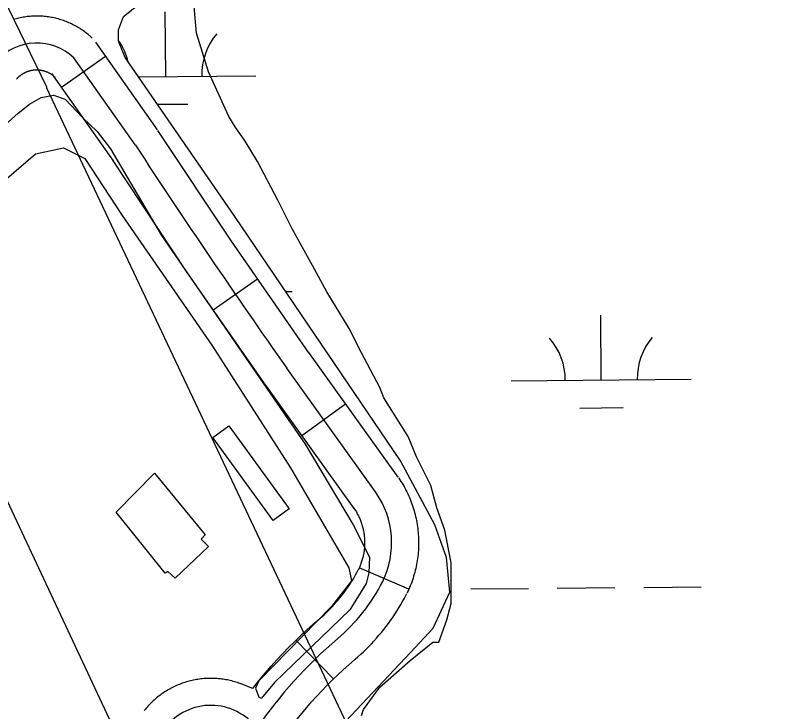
# Model space of a CAD drawing. Extents: x 3568792 to 3606828, y 529143 to 554785.
# Drawn here: x 3581718.2 to 3582143.4, y 542045.4 to 542432.5 of the extents above; entities that cross this region are included whole.
import ezdxf

# ---------------------------------------------------------------- set-up
doc = ezdxf.new("R2010")
doc.units = 0
for name, color, linetype in [('V-BLDG-OTLN', 7, 'Continuous'), ('V-ROAD-CNTR', 7, 'Continuous'), ('V-SITE-VEGE', 7, 'Continuous'), ('V-TOPO-SHOR', 7, 'Continuous'), ('V-UTIL-LINE', 7, 'Continuous'), ('V-WETL-SWMP', 7, 'Continuous')]:
    doc.layers.add(name, color=color, linetype=linetype)

msp = doc.modelspace()

# ---------------------------------------------------------------- linework, layer by layer
at = {"layer": 'V-BLDG-OTLN'}
for points in [[(3581836.8, 542204.3), (3581870.32, 542158.09), (3581861.41, 542151.63), (3581827.96, 542197.77)], [(3581801.46, 542122.32), (3581774.28, 542156.3), (3581795.58, 542178.04), (3581823.66, 542143.6), (3581821.39, 542141.34), (3581825.47, 542137.26), (3581806.89, 542119.6), (3581802.82, 542123.22)]]:
    msp.add_lwpolyline(points, close=True, dxfattribs=at)
at = {"layer": 'V-ROAD-CNTR'}
for p, q in [((3581743.84, 542392.46), (3581768.36, 542409.74)), ((3581828.13, 542268.78), (3581852.75, 542285.91)), ((3581877.28, 542198.98), (3581901.66, 542216.46)), ((3581936.82, 542113.49), (3581909.25, 542125.34)), ((3581874.08, 542085.1), (3581895.02, 542063.62))]:
    msp.add_line(p, q, dxfattribs=at)
for points in [[(3581760.87, 542419.81), (3581760.36, 542420.29), (3581759.74, 542420.84), (3581759.19, 542421.32), (3581758.58, 542421.83), (3581757.94, 542422.34), (3581757.37, 542422.78), (3581756.73, 542423.26), (3581756.05, 542423.76), (3581755.41, 542424.19), (3581754.77, 542424.62), (3581754.14, 542425.03), (3581753.47, 542425.45), (3581752.75, 542425.88), (3581752.07, 542426.27), (3581751.4, 542426.63), (3581750.72, 542427), (3581750.01, 542427.35), (3581749.3, 542427.7), (3581748.57, 542428.03), (3581747.88, 542428.34), (3581747.15, 542428.65), (3581746.39, 542428.95), (3581745.69, 542429.22), (3581744.94, 542429.49), (3581744.19, 542429.74), (3581743.46, 542429.98), (3581742.7, 542430.21), (3581741.93, 542430.43), (3581741.14, 542430.63), (3581740.42, 542430.81), (3581739.68, 542430.98), (3581738.87, 542431.15), (3581738.08, 542431.3), (3581737.36, 542431.42), (3581736.56, 542431.55), (3581735.72, 542431.66), (3581735.01, 542431.75), (3581734.24, 542431.83), (3581733.42, 542431.9), (3581732.65, 542431.95), (3581731.84, 542431.99), (3581731.08, 542432.01), (3581730.31, 542432.02), (3581729.48, 542432.02), (3581728.73, 542432), (3581727.95, 542431.97), (3581727.12, 542431.93), (3581726.37, 542431.87), (3581725.59, 542431.8), (3581724.79, 542431.71), (3581724.03, 542431.62), (3581723.22, 542431.5), (3581722.46, 542431.38), (3581721.74, 542431.25), (3581720.91, 542431.09), (3581720.13, 542430.92), (3581719.41, 542430.75), (3581718.62, 542430.55), (3581717.84, 542430.34)], [(3581797.16, 542368.87), (3581762.91, 542417.48)], [(3581784.9, 542360.23), (3581750.65, 542408.84)], [(3581740.42, 542397.87), (3581740.16, 542398.11), (3581740, 542398.25), (3581739.76, 542398.46), (3581739.56, 542398.63), (3581739.38, 542398.77), (3581739.13, 542398.96), (3581738.93, 542399.12), (3581738.76, 542399.24), (3581738.53, 542399.39), (3581738.3, 542399.55), (3581738.05, 542399.71), (3581737.84, 542399.84), (3581737.65, 542399.96), (3581737.43, 542400.08), (3581737.17, 542400.22), (3581736.93, 542400.35), (3581736.7, 542400.46), (3581736.48, 542400.58), (3581736.24, 542400.68), (3581735.98, 542400.8), (3581735.74, 542400.9), (3581735.52, 542400.99), (3581735.25, 542401.09), (3581735.02, 542401.17), (3581734.77, 542401.26), (3581734.5, 542401.34), (3581734.25, 542401.42), (3581734.02, 542401.49), (3581733.79, 542401.55), (3581733.49, 542401.62), (3581733.22, 542401.68), (3581733, 542401.73), (3581732.77, 542401.77), (3581732.44, 542401.83), (3581732.21, 542401.86), (3581732.01, 542401.89), (3581731.69, 542401.93), (3581731.41, 542401.96), (3581731.19, 542401.98), (3581730.91, 542402), (3581730.67, 542402.01), (3581730.39, 542402.02), (3581730.11, 542402.02), (3581729.88, 542402.02), (3581729.59, 542402.01), (3581729.32, 542402), (3581729.1, 542401.99), (3581728.81, 542401.97), (3581728.54, 542401.95), (3581728.3, 542401.92), (3581728.01, 542401.88), (3581727.8, 542401.85), (3581727.52, 542401.81), (3581727.21, 542401.75), (3581727.01, 542401.71), (3581726.77, 542401.66), (3581726.46, 542401.59), (3581726.23, 542401.53), (3581726.01, 542401.47), (3581725.75, 542401.39), (3581725.44, 542401.3), (3581725.22, 542401.23), (3581725, 542401.15), (3581724.74, 542401.05), (3581724.49, 542400.96), (3581724.24, 542400.85), (3581724.01, 542400.76), (3581723.75, 542400.64), (3581723.53, 542400.54), (3581723.31, 542400.43), (3581723.05, 542400.29), (3581722.82, 542400.17), (3581722.61, 542400.05), (3581722.38, 542399.92), (3581722.16, 542399.79), (3581721.91, 542399.63), (3581721.68, 542399.48), (3581721.51, 542399.37), (3581721.29, 542399.21), (3581721.05, 542399.03), (3581720.84, 542398.88), (3581720.63, 542398.71), (3581720.46, 542398.57), (3581720.25, 542398.4), (3581720.02, 542398.19), (3581719.87, 542398.05), (3581719.68, 542397.87), (3581719.44, 542397.65), (3581719.29, 542397.49), (3581719.11, 542397.31), (3581718.87, 542397.05)], [(3581772.64, 542351.59), (3581738.38, 542400.2)], [(3581881.3, 542244.86), (3581838.19, 542306.85), (3581797.42, 542368.5)], [(3581856.68, 542227.73), (3581813.36, 542290.01), (3581772.39, 542351.96)], [(3581930.79, 542175.82), (3581881.18, 542245.03)], [(3581918.59, 542167.08), (3581868.99, 542236.3)], [(3581906.4, 542158.34), (3581856.8, 542227.56)], [(3581931.01, 542175.49), (3581931.21, 542175.19), (3581931.79, 542174.33), (3581932.41, 542173.37), (3581933, 542172.4), (3581933.55, 542171.47), (3581934.12, 542170.48), (3581934.67, 542169.46), (3581935.17, 542168.51), (3581935.66, 542167.53), (3581936.17, 542166.48), (3581936.63, 542165.47), (3581937.08, 542164.44), (3581937.5, 542163.42), (3581937.91, 542162.4), (3581938.32, 542161.31), (3581938.68, 542160.27), (3581939.03, 542159.23), (3581939.39, 542158.13), (3581939.7, 542157.07), (3581940, 542156.01), (3581940.28, 542154.92), (3581940.55, 542153.84), (3581940.8, 542152.7), (3581941.02, 542151.63), (3581941.22, 542150.57), (3581941.42, 542149.42), (3581941.58, 542148.3), (3581941.73, 542147.24), (3581941.86, 542146.1), (3581941.97, 542144.96), (3581942.06, 542143.85), (3581942.12, 542142.79), (3581942.18, 542141.65), (3581942.21, 542140.5), (3581942.22, 542139.39), (3581942.22, 542138.28), (3581942.19, 542137.15), (3581942.14, 542136.03), (3581942.08, 542134.94), (3581941.99, 542133.8), (3581941.88, 542132.68), (3581941.76, 542131.6), (3581941.62, 542130.47), (3581941.45, 542129.36), (3581941.27, 542128.24), (3581941.07, 542127.14), (3581940.85, 542126.09), (3581940.62, 542124.99), (3581940.34, 542123.84), (3581940.06, 542122.77), (3581939.78, 542121.73), (3581939.46, 542120.65), (3581939.13, 542119.59), (3581938.77, 542118.49), (3581938.39, 542117.43), (3581938.02, 542116.42), (3581937.6, 542115.34), (3581937.17, 542114.31), (3581936.75, 542113.33), (3581936.27, 542112.27), (3581935.83, 542111.34)], [(3581906.17, 542158.67), (3581906.31, 542158.46), (3581906.69, 542157.9), (3581907, 542157.42), (3581907.3, 542156.93), (3581907.62, 542156.38), (3581907.91, 542155.88), (3581908.17, 542155.39), (3581908.47, 542154.82), (3581908.75, 542154.27), (3581908.98, 542153.78), (3581909.24, 542153.22), (3581909.48, 542152.67), (3581909.71, 542152.11), (3581909.94, 542151.55), (3581910.13, 542151.02), (3581910.34, 542150.45), (3581910.53, 542149.87), (3581910.71, 542149.33), (3581910.88, 542148.75), (3581911.04, 542148.16), (3581911.19, 542147.59), (3581911.34, 542147), (3581911.45, 542146.46), (3581911.58, 542145.86), (3581911.7, 542145.23), (3581911.79, 542144.68), (3581911.88, 542144.11), (3581911.96, 542143.47), (3581912.03, 542142.9), (3581912.08, 542142.33), (3581912.13, 542141.73), (3581912.17, 542141.09), (3581912.2, 542140.51), (3581912.22, 542139.94), (3581912.22, 542139.34), (3581912.22, 542138.73), (3581912.2, 542138.15), (3581912.18, 542137.55), (3581912.14, 542136.94), (3581912.1, 542136.37), (3581912.04, 542135.78), (3581911.97, 542135.16), (3581911.9, 542134.58), (3581911.81, 542134), (3581911.72, 542133.41), (3581911.61, 542132.83), (3581911.48, 542132.2), (3581911.36, 542131.63), (3581911.23, 542131.11), (3581911.08, 542130.52), (3581910.91, 542129.91), (3581910.75, 542129.34), (3581910.57, 542128.76), (3581910.39, 542128.23), (3581910.19, 542127.67), (3581909.97, 542127.08), (3581909.77, 542126.56), (3581909.54, 542126), (3581909.29, 542125.41), (3581909.06, 542124.9), (3581908.76, 542124.28)], [(3581887.29, 542097.16), (3581888.55, 542098.25), (3581889.68, 542099.28), (3581890.86, 542100.39), (3581892, 542101.49), (3581893.08, 542102.57), (3581894.19, 542103.74), (3581895.28, 542104.89), (3581896.29, 542106.03), (3581897.32, 542107.22), (3581898.33, 542108.44), (3581899.34, 542109.69), (3581900.31, 542110.93), (3581901.23, 542112.16), (3581902.14, 542113.42), (3581903.06, 542114.75), (3581903.94, 542116.05), (3581904.79, 542117.37), (3581905.62, 542118.69), (3581906.42, 542120.04), (3581907.21, 542121.43), (3581907.97, 542122.8), (3581908.71, 542124.2), (3581908.94, 542124.64)], [(3581906.96, 542074.51), (3581908.48, 542075.82), (3581910.05, 542077.26), (3581911.54, 542078.66), (3581913.06, 542080.12), (3581914.56, 542081.64), (3581915.98, 542083.11), (3581917.41, 542084.64), (3581918.84, 542086.24), (3581920.2, 542087.82), (3581921.55, 542089.43), (3581922.83, 542091.04), (3581924.12, 542092.68), (3581925.41, 542094.4), (3581926.64, 542096.11), (3581927.81, 542097.79), (3581928.98, 542099.52), (3581930.13, 542101.3), (3581931.24, 542103.09), (3581932.32, 542104.9), (3581933.34, 542106.69), (3581934.37, 542108.53), (3581935.34, 542110.37), (3581935.65, 542110.98)], [(3581850.05, 542058.34), (3581851.19, 542059.81), (3581854.19, 542063.5), (3581857.18, 542067.05), (3581860.25, 542070.62), (3581863.44, 542074.15), (3581866.64, 542077.57), (3581869.92, 542080.97), (3581873.22, 542084.26), (3581876.58, 542087.54), (3581880.07, 542090.79), (3581883.57, 542093.93), (3581886.95, 542096.85), (3581887.14, 542097.03)], [(3581864.69, 542027.62), (3581867.14, 542031.14), (3581869.57, 542034.48), (3581872.12, 542037.84), (3581874.7, 542041.17), (3581877.3, 542044.38), (3581880.02, 542047.6), (3581882.76, 542050.79), (3581885.53, 542053.85), (3581888.38, 542056.9), (3581891.3, 542059.93), (3581894.28, 542062.9), (3581897.28, 542065.82), (3581900.31, 542068.64), (3581903.41, 542071.42), (3581906.75, 542074.32), (3581907.11, 542074.63)], [(3581850.05, 542058.34), (3581843.09, 542060.99), (3581842.31, 542061.27), (3581841.57, 542061.52), (3581840.76, 542061.78), (3581839.95, 542062.02), (3581839.2, 542062.24), (3581838.38, 542062.45), (3581837.58, 542062.65), (3581836.79, 542062.83), (3581836.01, 542062.99), (3581835.16, 542063.15), (3581834.31, 542063.29), (3581833.56, 542063.41), (3581832.76, 542063.52), (3581831.91, 542063.62), (3581831.07, 542063.71), (3581830.3, 542063.77), (3581829.46, 542063.83), (3581828.59, 542063.87), (3581827.83, 542063.89), (3581827.03, 542063.9), (3581826.15, 542063.9), (3581825.33, 542063.88), (3581824.5, 542063.85), (3581823.71, 542063.8), (3581822.91, 542063.75), (3581822.03, 542063.66), (3581821.25, 542063.58), (3581820.45, 542063.48), (3581819.59, 542063.35), (3581818.79, 542063.22), (3581818, 542063.08), (3581817.2, 542062.92), (3581816.39, 542062.75), (3581815.55, 542062.55), (3581814.76, 542062.35), (3581814.02, 542062.14), (3581813.2, 542061.91), (3581812.39, 542061.65), (3581811.66, 542061.41), (3581810.86, 542061.14), (3581810.05, 542060.83), (3581809.3, 542060.54), (3581808.59, 542060.25), (3581807.8, 542059.92), (3581807.04, 542059.57), (3581806.3, 542059.22), (3581805.57, 542058.86), (3581804.83, 542058.49), (3581804.11, 542058.09), (3581803.41, 542057.71), (3581802.68, 542057.28), (3581801.96, 542056.84), (3581801.29, 542056.42), (3581800.59, 542055.96), (3581799.92, 542055.5), (3581799.23, 542055.02), (3581798.56, 542054.52), (3581797.95, 542054.06), (3581797.3, 542053.55), (3581796.61, 542052.99), (3581796, 542052.46), (3581795.41, 542051.95), (3581794.8, 542051.4), (3581794.2, 542050.84), (3581793.58, 542050.23), (3581793.01, 542049.65), (3581792.47, 542049.09)], [(3581792.47, 542049.09), (3581791.88, 542048.45), (3581791.33, 542047.84), (3581790.83, 542047.26), (3581790.28, 542046.6), (3581789.82, 542046.02)]]:
    msp.add_lwpolyline(points, dxfattribs=at)
for centre, radius, start, end in [((3581730.04, 542386.99), 30.03, 46.6863, 137.5382), ((3585405.52, 544726.24), 4325.14, 213.16393, 215.14802), ((3581878.08, 542139.26), 49.14, 334.1187, 34.4711), ((3581828.66, 542165.61), 105.13, 310.6366, 332.958), ((3582062.24, 541892), 254.63, 130.4268, 145.5092), ((3581826.77, 542016.77), 32.13, 37.182, 141.7404)]:
    msp.add_arc(centre, radius, start, end, dxfattribs=at)
at = {"layer": 'V-SITE-VEGE'}
msp.add_lwpolyline([(3581910.42, 542043.24), (3581911.54, 542046.64), (3581920.6, 542059.09), (3581937.59, 542073.81), (3581950.05, 542083.99), (3581953.44, 542083.99), (3581957.97, 542096.45), (3581960.24, 542105.51), (3581960.24, 542128.15), (3581957.98, 542140.6), (3581956.85, 542146.26), (3581952.32, 542158.72), (3581948.93, 542171.18), (3581941, 542187.03), (3581936.47, 542198.35), (3581922.89, 542219.86), (3581920.63, 542225.53), (3581910.44, 542244.78), (3581903.65, 542258.36), (3581891.19, 542278.74), (3581883.27, 542293.46), (3581871.95, 542313.85), (3581864.03, 542329.7), (3581852.71, 542351.21), (3581845.92, 542362.54), (3581840.26, 542370.46), (3581836.86, 542376.12), (3581825.54, 542401.03), (3581818.75, 542422.55), (3581817.62, 542437.26)], dxfattribs=at)
at = {"layer": 'V-TOPO-SHOR'}
for points in [[(3581710.54, 542369.74), (3581719.71, 542377.99), (3581726.13, 542383.03), (3581732.55, 542386.7), (3581739.43, 542388.08), (3581745.85, 542385.78), (3581755.47, 542375.69), (3581763.73, 542367.9), (3581771.06, 542358.27), (3581799.47, 542310.13), (3581879.22, 542194.12), (3581905.81, 542149.19), (3581914.97, 542131.31), (3581914.51, 542122.6), (3581913.14, 542116.64), (3581903.96, 542101.97), (3581862.24, 542061.63), (3581854.9, 542052.92)], [(3581706.41, 542335.82), (3581729.34, 542355.53), (3581744.93, 542358.73), (3581756.84, 542352.77), (3581777.47, 542321.13), (3581827.43, 542249.15), (3581870.97, 542180.83), (3581903.51, 542125.35), (3581904.88, 542118.02), (3581893.88, 542103.81), (3581853.53, 542062.55), (3581851.69, 542058.43), (3581853.52, 542053.38), (3581854.9, 542052.92)]]:
    msp.add_lwpolyline(points, dxfattribs=at)
at = {"layer": 'V-UTIL-LINE'}
for points in [[(3576104.46, 549614.54), (3575980.62, 549380.7), (3575975.63, 549330.04), (3575795.67, 548982.23), (3575847.04, 548939.28), (3577996.32, 547114.27), (3577969.61, 547146.54), (3578424.4, 546757.64), (3580608.21, 544894.2), (3580586.22, 544823.94), (3580566.44, 544763.82), (3580835.96, 544259.36), (3581735.41, 542392.72), (3581735.41, 542392.05), (3583243.88, 539198.56), (3583455.72, 538592.3), (3583631.01, 538180.39), (3585262.89, 534650.95)], [(3585128.28, 534649.82), (3583719.58, 537704.21), (3582542.5, 540395.46), (3580772.23, 544169.55), (3580472.69, 544757.34), (3580549.24, 544846.05), (3580609.07, 544913.13), (3580567.39, 544989.09), (3578476.09, 546727.52), (3578101.46, 547060.86), (3578033.77, 547070.02), (3577965.68, 547126.36), (3576392.6, 548421.7), (3576369.9, 548541.53), (3575884.16, 548880.27), (3575580.12, 549146.93), (3575181.36, 549483.57), (3575183.42, 549530.06)]]:
    msp.add_lwpolyline(points, dxfattribs=at)
at = {"layer": 'V-WETL-SWMP'}
for p, q in [((3581801.79, 542398.47), (3581801.48, 542434.47)), ((3581786.48, 542398.34), (3581851.78, 542398.9)), ((3581797.07, 542383), (3581813.92, 542383.14)), ((3581868.37, 542278.96), (3581871.95, 542278.99)), ((3582043.69, 542229.7), (3582043.38, 542265.69)), ((3581993.69, 542229.27), (3582093.69, 542230.12)), ((3582031.82, 542214.16), (3582055.82, 542214.37)), ((3581971.26, 542113.65), (3582003.26, 542113.92)), ((3582019.25, 542114.05), (3582051.25, 542114.32)), ((3582067.25, 542114.46), (3582099.25, 542114.73))]:
    msp.add_line(p, q, dxfattribs=at)
msp.add_lwpolyline([(3582169.43, 541361.81), (3582067.83, 541596.21), (3581959.46, 541824.91), (3581899.35, 541934.24), (3581883.87, 541973.42), (3581882.05, 541991.65), (3581883.87, 542010.78), (3581895.72, 542033.55), (3581937.64, 542078.19), (3581950.39, 542091.85), (3581959.51, 542111.89), (3581957.69, 542131.03), (3581951.31, 542149.25), (3581932.19, 542184.78), (3581840.19, 542320.55), (3581779.17, 542408.93), (3581775.53, 542418.04), (3581775.53, 542424.42), (3581778.26, 542431.71), (3581787.37, 542438.99)], dxfattribs=at)
for centre, start, end in [((3581857.02, 542399.41), 139.7115, 181.2552), ((3581746.54, 542398.48), 13.0909, 34.6757), ((3581988.44, 542229.7), 359.7115, 41.2552), ((3582098.92, 542230.64), 139.7115, 181.2552)]:
    msp.add_arc(centre, 35.25, start, end, dxfattribs=at)

doc.saveas('drawing.dxf')
